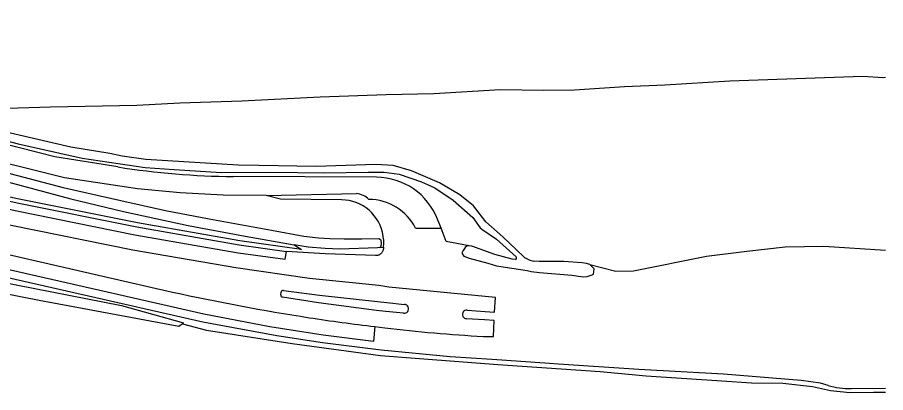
# Model space of a CAD drawing. Extents: x 135990 to 139000, y 393500 to 396000.
# Drawn here: x 138778.5 to 139000, y 395273.7 to 395369.3 of the extents above; entities that cross this region are included whole.
import ezdxf

# ---------------------------------------------------------------- set-up
doc = ezdxf.new("R2010")
doc.units = 0
doc.layers.add('gg-knt-BGT kruinlijn', color=7, linetype='Continuous')
doc.layers.add('gx-grn-maaiveld', color=7, linetype='Continuous')

msp = doc.modelspace()

# ---------------------------------------------------------------- linework, layer by layer
at = {"layer": 'gg-knt-BGT kruinlijn'}
for p, q in [((138778.58, 395323.042), (138732.579, 395333.401)), ((138809.129, 395316.912), (138778.58, 395323.042)), ((138835.24, 395312.341), (138809.129, 395316.912)), ((138851.038, 395310.181), (138835.24, 395312.341))]:
    msp.add_line(p, q, dxfattribs=at)
msp.add_lwpolyline([(138466.349, 395317.131), (138473.1, 395319.072), (138483.96, 395321.24), (138494.78, 395322.981), (138532.25, 395327.922), (138552.261, 395329.57), (138577.969, 395330.691), (138605.679, 395330.491), (138632.278, 395328.74), (138662.998, 395324.902), (138686.8, 395320.762), (138727.92, 395311.831), (138773.77, 395302.012), (138805.11, 395295.93), (138820.892, 395291.465)], dxfattribs=at)
at = {"layer": 'gx-grn-maaiveld'}
for p, q in [((138870.169, 395328.555), (138833.633, 395328.774)), ((138842.01, 395323.923), (138865.017, 395324.409)), ((138886.587, 395315.602), (138885.694, 395317.886)), ((138880.103, 395315.602), (138886.587, 395315.602)), ((138849.172, 395311.327), (138851.038, 395310.181)), ((138870.983, 395310.684), (138871.921, 395310.722)), ((138845.696, 395298.584), (138845.789, 395299.277)), ((138820.892, 395291.465), (138820.616, 395291.253)), ((138869.746, 395290.523), (138872.251, 395290.222)), ((138991.178, 395274.712), (139000, 395274.804))]:
    msp.add_line(p, q, dxfattribs=at)
for points in [[(138842.01, 395323.923), (138831.028, 395323.989), (138820.062, 395324.568), (138809.134, 395325.659), (138790.522, 395328.421), (138740.676, 395340.809), (138690.053, 395354.013), (138681.588, 395356.013), (138673.092, 395357.88), (138664.568, 395359.614), (138647.551, 395362.68), (138630.441, 395365.173), (138613.257, 395367.091), (138591.374, 395368.655), (138573.693, 395369.308), (138555.999, 395369.292), (138538.319, 395368.607), (138520.567, 395367.222), (138502.892, 395365.067), (138485.328, 395362.146), (138459.001, 395357.277), (138435.947, 395353.013)], [(138804.143, 395331.205), (138788.078, 395333.773), (138741.875, 395345.501), (138691.682, 395358.439)], [(138759.462, 395345.675), (138787, 395346.481), (138808.959, 395346.921), (138819.971, 395347.521), (138835.772, 395348.064), (138855.779, 395349.053), (138872.565, 395349.683), (138884.719, 395349.919), (138901.679, 395350.924), (138912.83, 395350.74), (138920.638, 395350.811), (138933.392, 395351.731), (138943.706, 395352.12), (138960.267, 395353.147), (138994.062, 395354.318), (138999.471, 395353.989), (139000, 395354.115)], [(138445.009, 395330.632), (138455.021, 395333.01), (138455.091, 395332.561), (138473.19, 395336.425), (138490.781, 395340.181), (138526.59, 395347.571), (138550.611, 395350.532), (138577.92, 395351.831), (138604.29, 395351.721), (138635.269, 395349.712), (138665.14, 395345.92), (138691.839, 395341.201), (138732.369, 395332.422), (138778.44, 395322.051), (138808.99, 395315.92), (138835.098, 395311.35), (138847.182, 395309.674)], [(138491.981, 395338.391), (138526.95, 395345.571), (138550.731, 395348.491), (138578.018, 395349.771), (138604.649, 395349.661), (138634.93, 395347.671), (138664.788, 395343.901), (138691.47, 395339.192), (138732.12, 395330.391), (138777.96, 395320.071), (138808.519, 395313.882), (138834.809, 395309.331), (138846.857, 395307.665), (138847.182, 395309.674)], [(138893.257, 395294.726), (138897.862, 395294.368), (138900.234, 395294.211), (138900.501, 395297.961), (138873.258, 395300.596), (138870.688, 395300.947), (138853.018, 395302.791), (138834.239, 395305.501), (138807.96, 395309.981), (138776.968, 395316.272), (138730.97, 395326.611), (138690.469, 395335.381), (138664.69, 395339.99), (138634.439, 395343.652), (138604.81, 395345.752), (138578.309, 395345.852), (138551.23, 395344.68), (138527.49, 395342.351), (138492.8, 395337.231), (138492.34, 395337.38), (138491.981, 395338.391)], [(138756.828, 395342.873), (138778.702, 395337.125), (138795.075, 395333.446), (138801.961, 395332.413), (138811.132, 395331.087), (138818.55, 395330.529), (138830.624, 395329.817), (138843.381, 395329.823), (138856.691, 395329.676), (138867.982, 395329.894), (138872.119, 395329.884), (138875.895, 395329.38), (138881.601, 395327.388), (138884.97, 395325.851), (138889.729, 395322.736), (138894.665, 395318.317), (138896.592, 395315.659), (138897.041, 395315.343), (138900.707, 395312.756), (138905.747, 395308.326)], [(138907.614, 395308.36), (138902.383, 395313.378), (138898.035, 395317.185), (138894.839, 395321.328), (138891.396, 395324.081), (138886.187, 395327.152), (138879.045, 395330.227), (138874.35, 395331.57), (138869.984, 395331.801), (138854.693, 395331.299), (138840.214, 395331.604), (138834.863, 395331.617), (138811.302, 395333.068), (138805.233, 395333.937), (138802.115, 395334.626), (138792.142, 395336.197), (138773.034, 395340.616)], [(138483.58, 395326.76), (138483.33, 395327.971), (138493.901, 395329.961), (138528.31, 395335.081), (138551.85, 395337.38), (138578.16, 395338.54), (138605.669, 395338.372), (138633.26, 395336.472), (138663.96, 395332.732), (138688.489, 395328.362), (138729.71, 395319.37), (138761.41, 395312.274), (138818.112, 395299.311)], [(138766.468, 395332.159), (138790.251, 395325.976), (138804.898, 395322.637), (138816.302, 395320.09), (138827.426, 395317.933), (138843.334, 395315.076), (138851.627, 395313.574), (138855.369, 395313.12), (138858.227, 395312.954), (138861.849, 395312.887), (138866.432, 395312.86), (138870.699, 395312.946), (138871.137, 395312.723), (138871.257, 395312.426), (138871.286, 395311.832), (138871.236, 395310.947), (138870.983, 395310.684)], [(138763.279, 395330.791), (138792.181, 395323.104), (138805.571, 395319.823), (138822.073, 395316.31), (138836.637, 395313.567), (138849.172, 395311.327)], [(138820.616, 395291.253), (138819.717, 395290.564), (138784.095, 395297.199), (138737.767, 395306.217), (138700.665, 395313.921), (138668.323, 395318.525), (138634.808, 395321.755), (138612.121, 395322.577), (138607.989, 395322.727), (138604.839, 395323.491), (138577.129, 395323.101), (138551.46, 395321.45), (138529.84, 395319.011), (138499.414, 395314.683)], [(138871.921, 395310.722), (138871.986, 395311.676), (138871.967, 395312.632), (138871.953, 395312.758), (138871.864, 395313.583), (138871.678, 395314.52), (138871.411, 395315.438), (138871.063, 395316.329), (138870.639, 395317.186), (138870.141, 395318.002), (138869.573, 395318.772), (138868.94, 395319.488), (138868.246, 395320.146), (138867.497, 395320.74), (138866.699, 395321.267), (138865.857, 395321.721), (138864.979, 395322.099), (138864.071, 395322.399), (138863.14, 395322.618), (138862.194, 395322.754), (138861.239, 395322.806), (138845.654, 395322.973), (138842.01, 395323.923)], [(138893.741, 395311.072), (138887.93, 395312.163), (138886.587, 395315.602)], [(138870.983, 395310.684), (138870.42, 395310.545), (138860.807, 395310.285), (138857.018, 395310.444), (138852.682, 395310.785), (138849.172, 395311.327)], [(138871.921, 395310.722), (138871.876, 395310.313), (138871.85, 395310.146), (138871.809, 395309.981), (138871.753, 395309.821), (138871.684, 395309.667), (138871.602, 395309.518), (138871.507, 395309.378), (138871.4, 395309.247), (138871.282, 395309.125), (138871.154, 395309.014), (138871.017, 395308.915), (138870.871, 395308.829), (138870.719, 395308.755), (138870.56, 395308.695), (138870.397, 395308.649), (138870.231, 395308.618), (138870.062, 395308.601), (138869.893, 395308.599), (138857.025, 395309.02), (138847.182, 395309.674)], [(138893.741, 395311.072), (138893.3, 395311.124), (138892.717, 395310.678), (138892.223, 395309.918), (138891.908, 395309.247), (138892.399, 395308.486), (138893.74, 395307.945), (138898.57, 395306.636), (138900.761, 395305.959), (138908.545, 395304.777), (138909.573, 395304.55), (138911.676, 395304.277), (138919.998, 395303.585), (138922.861, 395303.175), (138923.846, 395303.263), (138925.145, 395303.662), (138925.503, 395303.885), (138925.641, 395305.272), (138924.569, 395306.304)], [(138905.56, 395307.594), (138904.703, 395307.695), (138900.276, 395308.914), (138894.463, 395310.987), (138893.741, 395311.072)], [(138924.569, 395306.304), (138931.205, 395304.628), (138935.665, 395304.74), (138954.326, 395308.485), (138964.62, 395309.755), (138974.384, 395310.85), (138984.236, 395310.972), (139000, 395309.966)], [(138869.746, 395290.523), (138869.365, 395286.707), (138856.544, 395288.353), (138842.914, 395290.469), (138826.101, 395293.672), (138760.639, 395308.553)], [(138924.569, 395306.304), (138923.72, 395306.574), (138922.557, 395306.756), (138917.948, 395307.126), (138911.593, 395307.096), (138910.299, 395307.157)], [(138985.35, 395275.51), (138983.35, 395276.091), (138978.428, 395276.751), (138958.604, 395278.417), (138937.067, 395279.564), (138916.589, 395280.94), (138914.222, 395281.143), (138899.638, 395282.105), (138888.898, 395282.814), (138871.362, 395284.509), (138856.392, 395286.371), (138844.669, 395288.19), (138825.842, 395291.67), (138759.921, 395306.632)], [(138877.04, 395293.893), (138872.539, 395294.364), (138870.156, 395294.624), (138855.313, 395296.605), (138846.137, 395297.996)], [(138846.387, 395299.735), (138855.605, 395298.516), (138870.386, 395296.885), (138872.758, 395296.64), (138877.276, 395296.181)], [(138820.616, 395291.253), (138826.754, 395289.62), (138848.601, 395286.203), (138871.115, 395283.179), (138901.12, 395280.823), (138927.145, 395279.031), (138938.921, 395277.992), (138958.202, 395276.659), (138965.756, 395276.154), (138973.737, 395276.122), (138981.338, 395275.238), (138985.979, 395274.238), (138990.833, 395273.689), (138996.872, 395273.801), (139000, 395273.824)], [(138897.418, 395288.011), (138899.959, 395287.949), (138900.114, 395292.071), (138897.705, 395292.232), (138893.104, 395292.509)]]:
    msp.add_lwpolyline(points, dxfattribs=at)
for centre, radius, start, end in [((138834.797, 395522.976), 194.206, 260.91835, 269.65664), ((138870.068, 395311.777), 16.778, 21.35159, 89.6536), ((138864.316, 395318.719), 5.733, 47.41142, 82.972), ((138868.084, 395309.428), 13.512, 27.18675, 89.52848), ((138905.434, 395308.016), 0.44, 286.56871, 44.77022), ((138911.82, 395314.149), 7.155, 234.00086, 257.73012), ((138940.886, 395858.515), 572.523, 257.61707, 261.16309), ((138846.214, 395298.513), 0.523, 172.19585, 261.54395), ((138846.317, 395299.208), 0.532, 82.39415, 172.50187), ((138877.16, 395295.037), 1.15, 264.01192, 84.20997), ((138893.172, 395293.618), 1.111, 85.58751, 266.5168), ((138923.589, 395753.698), 466.294, 261.28474, 263.36929), ((138917.868, 395665.125), 377.668, 263.06253, 266.89602), ((138990.904, 395294.388), 19.678, 253.60728, 270.79922)]:
    msp.add_arc(centre, radius, start, end, dxfattribs=at)

doc.saveas('drawing.dxf')
